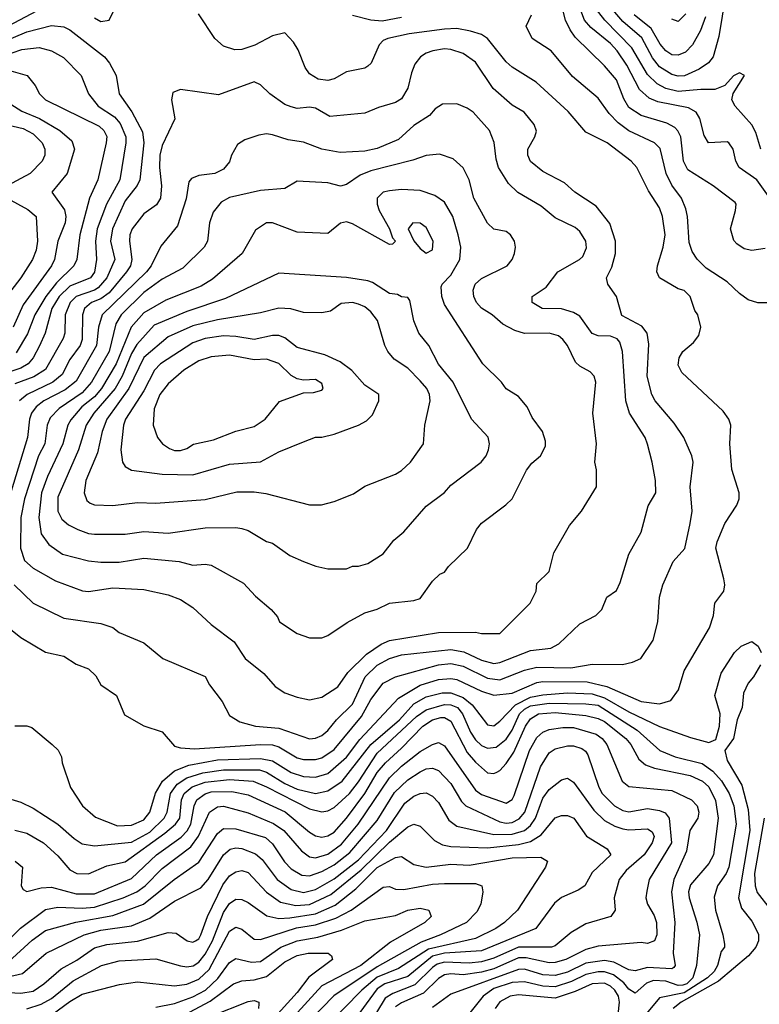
# Model space of a CAD drawing. Header units: inches. Extents: x 1793389 to 1900389, y 320802 to 470796.
# Tile 336 of 656: x 1844866 to 1847274, y 412744 to 415951. Entities that reach past the tile are written whole.
import ezdxf

# ---------------------------------------------------------------- set-up
doc = ezdxf.new("R2010")
doc.units = ezdxf.units.IN
doc.header["$MEASUREMENT"] = 0
doc.layers.add('B8441', color=7, linetype='Continuous')

msp = doc.modelspace()

# ---------------------------------------------------------------- linework, layer by layer
at = {"layer": 'B8441', "color": 2}
for points, elevation in [([(1847294, 415206), (1847250, 415199.3), (1847224.8, 415204.8), (1847201.2, 415221.2), (1847192.1, 415232.1), (1847181.2, 415270), (1847197.2, 415330), (1847199, 415350), (1847195.5, 415355.5), (1847124, 415410), (1847042.3, 415462.3), (1847028, 415490), (1847018.7, 415570), (1847009.7, 415589.7), (1846999.8, 415599.8), (1846973.9, 415613.9), (1846890, 415639.7), (1846850, 415665.1), (1846833.2, 415693.2), (1846810, 415755.1), (1846770, 415800.9), (1846674.6, 415894.6), (1846658.2, 415918.2), (1846643.6, 415950), (1846618.7, 416050)], 306), ([(1847164.9, 416030), (1847142.9, 415897.1), (1847123.8, 415830), (1847108.8, 415811.2), (1847078.8, 415790), (1847031.2, 415768.8), (1847010, 415767.3), (1846990, 415772.8), (1846950, 415798), (1846926.7, 415826.7), (1846892, 415892), (1846830, 415945.4), (1846791.6, 415991.6)], 294), ([(1844830, 415931.3), (1844940.9, 415990)], 318), ([(1844850, 413651.3), (1844890, 413651.3), (1844905.4, 413645.4), (1844972, 413590), (1844991.1, 413571.1), (1845002, 413550), (1845004.7, 413530), (1845031.3, 413450), (1845070.7, 413390.7), (1845113, 413353), (1845184.8, 413324.8), (1845230, 413327.2), (1845270, 413344.9), (1845289.6, 413370), (1845308.9, 413431.1), (1845331.1, 413470), (1845370, 413504.4), (1845417.3, 413522.7), (1845510, 413539.7), (1845650, 413544.5), (1845690, 413536.5), (1845750, 413499), (1845790, 413485.5), (1845830, 413483.6), (1845870, 413496), (1845930, 413548.8), (1845973.6, 413606.4), (1846099.3, 413740.7), (1846170, 413783.2), (1846230, 413802), (1846270, 413805.2), (1846290, 413801.7), (1846370, 413764.2), (1846410, 413750.3), (1846470, 413757.4), (1846550, 413791.6), (1846570, 413795.6), (1846714.3, 413794.3), (1846778.6, 413778.6), (1846890, 413730.4), (1846950, 413723), (1846986.6, 413733.4), (1847011.8, 413768.2), (1847029.6, 413830.4), (1847112.7, 413970), (1847125.2, 414010), (1847129.4, 414050.6), (1847159, 414090), (1847162.7, 414110), (1847159.5, 414130), (1847133.2, 414230), (1847137.2, 414250), (1847162.7, 414310), (1847201.2, 414370), (1847209, 414390), (1847209, 414410), (1847185.6, 414485.6), (1847179, 414570), (1847182, 414630), (1847175.3, 414650), (1847156.5, 414676.5), (1847022, 414802), (1847010, 414826), (1847014, 414850), (1847025.2, 414870), (1847060.2, 414899.8), (1847078, 414922), (1847084, 414950), (1847074, 414990), (1847064.5, 415004.5), (1847049.2, 415050), (1847030, 415069.2), (1847010, 415075.1), (1846949.2, 415110), (1846941.2, 415130), (1846942.7, 415150), (1846961.6, 415210), (1846967.6, 415250), (1846959.6, 415310), (1846950, 415339), (1846913.6, 415393.6), (1846876, 415470), (1846857.2, 415490), (1846779, 415550), (1846710, 415585.2), (1846652.7, 415652.7), (1846547.9, 415747.9), (1846470, 415797), (1846450, 415814.5), (1846389.7, 415889.7), (1846370, 415902.9), (1846334.2, 415914.2), (1846290, 415923), (1846250, 415921.1), (1846134.3, 415905.7), (1846064.7, 415890), (1846050, 415883.7), (1846036.3, 415870), (1846010.5, 415809.5), (1845999.8, 415800.2), (1845990, 415794), (1845930, 415781.2), (1845890, 415759), (1845870, 415753.2), (1845838, 415758), (1845810, 415775.3), (1845795.5, 415795.5), (1845772.9, 415852.9), (1845758, 415878), (1845730, 415908.7), (1845690, 415899.3), (1845632.1, 415867.9), (1845590, 415854.5), (1845567.3, 415852.7), (1845530, 415865.1), (1845502, 415890), (1845449, 415970)], 314), ([(1845110, 415958), (1845130, 415946), (1845158, 415950), (1845174.5, 415985.5)], 318), ([(1847370, 415029), (1847270, 415029), (1847238.6, 415038.6), (1847210, 415059), (1847170, 415097.2), (1847102, 415142), (1847071.7, 415171.7), (1847055.9, 415195.9), (1847045.8, 415225.8), (1847040.7, 415310), (1847034.9, 415334.9), (1847021.6, 415370), (1846990, 415412.7), (1846971.5, 415450), (1846951.3, 415531.3), (1846933.2, 415550), (1846850, 415589.6), (1846815.5, 415615.5), (1846785.6, 415645.6), (1846750, 415696), (1846666.2, 415766.2), (1846597.2, 415850), (1846535.3, 415890), (1846515.3, 415930), (1846532.5, 415967.5)], 310), ([(1847310, 415369.2), (1847266.6, 415430), (1847209.4, 415470), (1847198, 415490), (1847189.2, 415529.2), (1847175.3, 415550), (1847170, 415554), (1847109, 415550), (1847094.5, 415574.5), (1847080.7, 415630), (1847069.3, 415650), (1847043.8, 415663.8), (1846943.8, 415683.8), (1846916.3, 415696.3), (1846884, 415724), (1846843.6, 415803.6), (1846811.2, 415850), (1846790, 415874), (1846726.1, 415926.1), (1846705.4, 415950), (1846689.8, 415990)], 302), ([(1847279.5, 415530), (1847263.7, 415583.7), (1847250, 415609.4), (1847196, 415670), (1847185.2, 415690), (1847188.9, 415711.1), (1847226, 415770), (1847210, 415778), (1847190, 415768), (1847162.8, 415737.2), (1847130, 415723.7), (1847084.4, 415724.4), (1847010, 415717.3), (1846970, 415727.1), (1846942, 415742), (1846910, 415773.3), (1846859.8, 415859.8), (1846771.1, 415950), (1846740.4, 415990)], 298), ([(1847098.9, 415961.1), (1847083.6, 415916.4), (1847057.1, 415870), (1847034.1, 415845.9), (1847010, 415835.6), (1846990, 415836.9), (1846970, 415849.6), (1846951.9, 415871.9), (1846922.9, 415922.9), (1846867.6, 415967.6)], 290), ([(1847034.9, 415970), (1847010, 415946), (1846990, 415953.2)], 286), ([(1846110, 415958.3), (1846047, 415947), (1846009.6, 415949.6), (1845950, 415965.2)], 310), ([(1844810, 415878), (1844890, 415911.5), (1844970, 415932.2), (1845010, 415928.2), (1845030, 415918), (1845142, 415830), (1845159.1, 415810), (1845180.7, 415770), (1845190.7, 415710), (1845231.4, 415651.4), (1845266.6, 415586.6), (1845270.3, 415550), (1845258, 415430), (1845249.1, 415410.9), (1845210, 415360.9), (1845168.9, 415270), (1845162.3, 415230), (1845176, 415170), (1845150.2, 415110), (1845122.1, 415077.9), (1845110, 415069.8), (1845050.4, 415050), (1845030.3, 415030), (1845014.3, 414990), (1845013.4, 414930), (1845007.7, 414912.3), (1844950, 414811.8), (1844912.6, 414787.4), (1844850, 414765.4)], 314), ([(1844810, 415832.6), (1844873.8, 415853.8), (1844930, 415860.4), (1844970, 415850.5), (1845008.5, 415828.5), (1845066.8, 415770), (1845090.5, 415710), (1845121.6, 415670), (1845174.5, 415634.5), (1845193.6, 415613.6), (1845211.7, 415570), (1845211.7, 415550), (1845192, 415430), (1845148.9, 415350), (1845118.5, 415270), (1845112.7, 415230), (1845116.5, 415170), (1845110, 415129.4), (1845096.4, 415110), (1845030, 415083.1), (1844994.9, 415050), (1844971.3, 415010), (1844948.9, 414930), (1844931.2, 414888.8), (1844910.3, 414850), (1844893.4, 414830), (1844870, 414815.8), (1844790.7, 414790)], 310), ([(1844831, 413970), (1844870, 413938.8), (1844950, 413891.3), (1845010, 413878), (1845050, 413851.3), (1845090, 413836), (1845113.7, 413813.7), (1845130, 413784.7), (1845182, 413750), (1845207.1, 413687.1), (1845270.9, 413650.9), (1845330, 413631.3), (1845370, 413584.7), (1845390, 413578.8), (1845435.5, 413575.5), (1845650, 413590.2), (1845689, 413589), (1845710, 413582.6), (1845770, 413547), (1845790, 413541.1), (1845830, 413541.1), (1845850, 413547), (1845890, 413574), (1845979, 413681), (1846010, 413736.3), (1846049.8, 413790.2), (1846089.7, 413810.3), (1846230, 413849.1), (1846270, 413853.6), (1846310, 413845.5), (1846390, 413805.8), (1846430, 413800.8), (1846510, 413831.7), (1846550, 413842), (1846660.7, 413839.3), (1846730, 413852.2), (1846829.3, 413850.7), (1846862, 413858), (1846889.3, 413870.7), (1846929, 413930), (1846944, 413990), (1846949.3, 414070), (1846960.9, 414110), (1846994.2, 414185.8), (1847031.9, 414228.1), (1847049.5, 414310.5), (1847056.2, 414350), (1847049.6, 414430), (1847059.5, 414510), (1847055.1, 414530), (1847029.3, 414590), (1846997.2, 414637.2), (1846935.1, 414710), (1846925.1, 414730), (1846909.6, 414790), (1846914.5, 414894.5), (1846909.2, 414930), (1846892.5, 414952.5), (1846827.2, 414987.2), (1846809.4, 415050), (1846781.2, 415090), (1846777.2, 415110), (1846794.5, 415145.5), (1846806.6, 415190), (1846806, 415230), (1846787.5, 415287.5), (1846743.6, 415343.6), (1846674, 415390), (1846640.1, 415420.1), (1846570, 415457.2), (1846530, 415489), (1846521.2, 415510), (1846521.2, 415530), (1846544, 415570), (1846548.7, 415588.7), (1846541.2, 415610), (1846509, 415650), (1846470, 415673.2), (1846407.5, 415727.5), (1846350, 415812.7), (1846310, 415840.9), (1846270, 415854), (1846250, 415856.2), (1846212, 415850), (1846190, 415842.7), (1846171, 415830), (1846153.2, 415806.8), (1846141.6, 415778.4), (1846130, 415728), (1846110, 415694), (1846090, 415681.2), (1846034.4, 415665.6), (1845990, 415646.6), (1845876.5, 415636.5), (1845830, 415663.7), (1845810, 415666.6), (1845770, 415662), (1845750, 415667), (1845730, 415675.1), (1845681.2, 415710), (1845650, 415739), (1845630, 415749), (1845513.7, 415706.3), (1845390, 415724), (1845365.4, 415714.6), (1845361, 415690), (1845371.1, 415628.9), (1845330, 415542), (1845323.1, 415510), (1845321.3, 415470), (1845328.4, 415410), (1845324.9, 415370), (1845312.1, 415347.9), (1845270, 415319.3), (1845232.7, 415270), (1845224.9, 415250), (1845223.7, 415230), (1845232, 415170), (1845227.2, 415150), (1845214.6, 415130), (1845158, 415062), (1845130, 415042.4), (1845100.5, 415030), (1845077.6, 415010), (1845070.3, 414989.7), (1845070, 414909.2), (1845063.1, 414890), (1845030, 414844.5), (1845004.5, 414795.5), (1844974.4, 414770), (1844890.5, 414730), (1844865.7, 414710)], 318), ([(1844830, 415786.7), (1844891, 415770), (1844916.7, 415736.7), (1844930.7, 415710), (1844950.8, 415690), (1845124.6, 415604.6), (1845140.5, 415590), (1845150, 415571), (1845148.2, 415550), (1845120.4, 415430), (1845094, 415370), (1845062.3, 415250), (1845052, 415170), (1845043.1, 415150), (1844986, 415094), (1844951.3, 415050), (1844915.2, 414990), (1844892.1, 414927.9), (1844854.4, 414865.6)], 306), ([(1844810, 415693.4), (1844873.1, 415653.1), (1844930.7, 415630), (1844997.3, 415590), (1845036.4, 415556.4), (1845044.9, 415530), (1845020.7, 415450), (1844971, 415390), (1845012, 415332), (1845016.4, 415310), (1845014, 415290), (1844990.4, 415230), (1844979.5, 415170), (1844970.3, 415150), (1844877.2, 415022.8), (1844845.3, 414950)], 302), ([(1844848, 414110), (1844910, 414050.7), (1845010, 414002), (1845130, 413984), (1845170, 413970.7), (1845190, 413954.8), (1845270, 413921), (1845332, 413870), (1845470, 413811), (1845484.5, 413784.5), (1845526, 413730), (1845550, 413684.7), (1845583.4, 413663.4), (1845634, 413650), (1845710, 413643.7), (1845810, 413608.4), (1845830, 413610.4), (1845850, 413619.3), (1845870, 413635.5), (1845897.6, 413670), (1845950, 413721.6), (1845991.3, 413810), (1846030, 413848.7), (1846070, 413870.3), (1846110, 413881.7), (1846270, 413899), (1846312.1, 413892.1), (1846370, 413864.9), (1846410, 413853.7), (1846430, 413857), (1846530, 413895.8), (1846595.8, 413904.2), (1846621.7, 413918.3), (1846690, 413982.8), (1846742, 414010), (1846762, 414030), (1846778, 414070), (1846810, 414092), (1846822, 414118), (1846849.2, 414210), (1846890, 414282), (1846912.9, 414367.1), (1846937.2, 414410), (1846936, 414450), (1846926, 414510), (1846910, 414568), (1846902.7, 414590), (1846852.3, 414670), (1846839.5, 414710), (1846829.6, 414870), (1846820.4, 414900.4), (1846811.7, 414911.7), (1846790, 414920.4), (1846750, 414921.6), (1846730, 414929.5), (1846690, 414985.2), (1846670, 414998), (1846630, 415009.6), (1846568, 415010), (1846535.3, 415030), (1846535.3, 415050), (1846580.2, 415079.8), (1846619, 415130), (1846689, 415170), (1846699.7, 415180.3), (1846711.5, 415208.5), (1846709.4, 415230), (1846690, 415261.2), (1846674.9, 415274.9), (1846610, 415306), (1846563.9, 415343.9), (1846488, 415388), (1846458, 415418), (1846425.1, 415470), (1846417.2, 415497.2), (1846411.7, 415551.7), (1846396, 415590), (1846342.7, 415650), (1846323.5, 415663.5), (1846290, 415677), (1846243.4, 415676.6), (1846219.3, 415660.7), (1846200.4, 415639.6), (1846150, 415606.6), (1846099.3, 415560.7), (1846030, 415532), (1845990, 415523.6), (1845910, 415518.4), (1845850, 415529.6), (1845790, 415552), (1845740.1, 415560.1), (1845690, 415576), (1845670, 415579.3), (1845644.9, 415575.1), (1845599.8, 415560.2), (1845575.3, 415544.7), (1845556, 415510), (1845550, 415488), (1845530, 415464), (1845502, 415450), (1845450, 415443.7), (1845425.5, 415434.5), (1845416.8, 415423.2), (1845407.9, 415367.9), (1845379.9, 415280.1), (1845326.2, 415213.8), (1845294, 415150), (1845278.7, 415130), (1845135.3, 414990), (1845123.1, 414950), (1845116.5, 414890), (1845050, 414774), (1845014.4, 414745.6), (1844944.4, 414710), (1844919.5, 414690), (1844904.6, 414670), (1844898.3, 414650), (1844891.8, 414590), (1844831.5, 414390)], 322), ([(1844812.4, 415612.4), (1844877.4, 415597.4), (1844910, 415579.5), (1844939.3, 415550), (1844948.4, 415530), (1844948.2, 415510), (1844939.3, 415490), (1844900.5, 415450), (1844826, 415410)], 298), ([(1844826, 415370), (1844892.9, 415332.9), (1844920.5, 415310), (1844924.6, 415230), (1844919.9, 415200.1), (1844908.2, 415170), (1844870.5, 415110), (1844808, 415030)], 298), ([(1844790, 413426), (1844870, 413402), (1844910, 413383), (1844990, 413330.4), (1845043.4, 413283.4), (1845070, 413266), (1845110, 413259.5), (1845230, 413271.6), (1845290, 413304.9), (1845336.4, 413350), (1845346, 413370), (1845357.6, 413430), (1845379, 413461), (1845410, 413481.6), (1845462.1, 413497.9), (1845530, 413507), (1845647.6, 413507.6), (1845670, 413500.2), (1845730, 413463.2), (1845770, 413444.7), (1845830, 413430.3), (1845870, 413438.9), (1845916.3, 413470), (1846009.9, 413590.1), (1846103.1, 413670), (1846150, 413722.7), (1846190, 413745.8), (1846242, 413758), (1846270, 413758.2), (1846310, 413743.2), (1846339.1, 413719.1), (1846390, 413654), (1846410, 413650.7), (1846430, 413665.5), (1846480.8, 413719.2), (1846530, 413744.4), (1846570, 413752.1), (1846650, 413758.4), (1846730, 413755), (1846770, 413741.8), (1846850, 413696.5), (1846950, 413648.5), (1847050, 413612.7), (1847110, 413596.3), (1847133.4, 413606.6), (1847144.7, 413650), (1847146.6, 413690), (1847129.4, 413750), (1847150, 413822), (1847194, 413890), (1847215.3, 413910), (1847250, 413926), (1847270.4, 413910.4), (1847281, 413890)], 310), ([(1847278, 413850), (1847256, 413810), (1847238, 413790), (1847222.8, 413757.2), (1847218.8, 413710), (1847202, 413670), (1847190.4, 413610), (1847162.8, 413570), (1847170, 413538), (1847217.7, 413457.7), (1847238.4, 413378.4), (1847243.2, 413310), (1847206.4, 413090), (1847216.4, 413056.4), (1847250, 413014.8), (1847271.6, 412971.6), (1847271.8, 412950), (1847263.7, 412930), (1847238.9, 412901.1), (1847141.3, 412818.7), (1847020.3, 412750), (1846994.3, 412730)], 310), ([(1844850, 413310.4), (1844890, 413301.6), (1844944, 413270), (1844990, 413227.3), (1845030, 413182), (1845052, 413170), (1845090, 413168.4), (1845150, 413194.4), (1845210, 413207.2), (1845339.4, 413300.6), (1845374, 413330), (1845387.3, 413350), (1845392.9, 413410), (1845401.5, 413430), (1845427.5, 413452.5), (1845470, 413467.7), (1845550, 413475.8), (1845626, 413470), (1845670, 413452.6), (1845810, 413380.3), (1845850, 413370.4), (1845870, 413374), (1845890, 413384.9), (1845939.7, 413430), (1845970, 413468.7), (1846030, 413561.7), (1846158.4, 413681.6), (1846190, 413703.2), (1846250, 413720.7), (1846270, 413719.7), (1846291.7, 413710), (1846307.9, 413690), (1846333.8, 413630), (1846350, 413604.9), (1846370, 413587), (1846390, 413578), (1846418.2, 413581.8), (1846450, 413607), (1846470, 413636.4), (1846493.8, 413690), (1846510, 413705.4), (1846530, 413715.9), (1846590, 413724.6), (1846710, 413722.9), (1846750, 413718), (1846876.4, 413636.4), (1846950.6, 413570), (1847001, 413550), (1847088.3, 413528.3), (1847123.5, 413503.5), (1847151.6, 413471.6), (1847176.5, 413430), (1847191.3, 413390), (1847199, 413330), (1847175.2, 413190), (1847167, 413170), (1847138.4, 413130), (1847127.1, 413092.9), (1847132, 413050), (1847156.3, 412970), (1847161, 412939), (1847161, 412930), (1847150, 412915.3), (1847138.3, 412870), (1847128, 412850), (1847105.5, 412830), (1847030, 412781.1), (1846950, 412764.5), (1846870, 412669.2)], 306), ([(1844852, 413210), (1844876, 413190), (1844871.3, 413130), (1844878, 413118), (1844890, 413111.3), (1844936.6, 413123.4), (1844970, 413125.3), (1845050, 413104), (1845110, 413104), (1845230, 413153.7), (1845311.3, 413230), (1845392.1, 413287.9), (1845411.3, 413308.7), (1845423.1, 413330), (1845434.8, 413390), (1845443.5, 413410), (1845470, 413428.9), (1845490, 413435.5), (1845557, 413437), (1845610, 413426), (1845730.9, 413370.9), (1845810, 413304.4), (1845830, 413292.4), (1845850, 413288.4), (1845870, 413292.4), (1845890, 413304.9), (1845930, 413350.4), (1845990, 413430.3), (1846030, 413498.7), (1846056.9, 413530), (1846110, 413578), (1846178.7, 413650), (1846209.9, 413670.1), (1846237.5, 413677.5), (1846250, 413678.3), (1846270, 413666), (1846323.4, 413563.4), (1846350, 413532.2), (1846390, 413498), (1846410, 413495.5), (1846420.1, 413499.9), (1846430, 413504.9), (1846450, 413527.7), (1846474.8, 413565.2), (1846513.5, 413650), (1846530, 413673.4), (1846556, 413690), (1846610, 413694.2), (1846710, 413684.7), (1846750, 413675.2), (1846770, 413664.9), (1846839.5, 413610), (1846855.8, 413590), (1846882, 413542), (1846904.2, 413524.2), (1846933.4, 413513.4), (1847049, 413489), (1847090, 413470.3), (1847110, 413452.2), (1847132.3, 413407.7), (1847140.3, 413350), (1847125.5, 413230), (1847110, 413202.7), (1847050, 413132.3), (1847043.7, 413110), (1847045.7, 413090), (1847071.5, 413011.5), (1847079.5, 412970), (1847070.5, 412870), (1847058.2, 412830), (1847038.3, 412810), (1847025.5, 412805.5), (1847010, 412804.5), (1846970, 412818.9), (1846930, 412821.4), (1846907.2, 412812.8), (1846870, 412779.6), (1846850, 412792.8), (1846833.6, 412813.6), (1846799.9, 412839.9), (1846770, 412849.8), (1846750, 412849.8), (1846710, 412840.7), (1846662.5, 412817.5), (1846610, 412800.3), (1846570, 412802.5), (1846510, 412817.2), (1846470, 412814.4), (1846410, 412794.6), (1846375.3, 412770), (1846328, 412710)], 302), ([(1844810, 412932.7), (1844868.8, 412991.2), (1844950, 413052), (1844990, 413060.3), (1845070, 413056.9), (1845110, 413059.7), (1845202.7, 413090), (1845247.3, 413110), (1845274.7, 413130), (1845330, 413185.7), (1845423.2, 413256.8), (1845448.4, 413291.6), (1845484.2, 413370), (1845510, 413387), (1845530, 413388.7), (1845610, 413367.2), (1845693, 413333), (1845726, 413310), (1845783.6, 413243.6), (1845810, 413223.7), (1845830, 413220.9), (1845870, 413232.7), (1845914.6, 413265.4), (1845968.4, 413330), (1846070, 413481.1), (1846110, 413519.5), (1846170, 413566.7), (1846210, 413590.5), (1846230, 413596.3), (1846250, 413585.5), (1846350, 413441.3), (1846370, 413427.2), (1846450, 413399.1), (1846469.6, 413410.4), (1846476.2, 413423.8), (1846526, 413570), (1846550, 413612.7), (1846570, 413630.4), (1846590, 413638.7), (1846634.6, 413645.4), (1846670, 413645.2), (1846743.7, 413623.7), (1846763.1, 413610), (1846777.6, 413590), (1846828.2, 413470), (1846850, 413453), (1846990, 413440.4), (1847054, 413410), (1847072.4, 413390), (1847077.6, 413370), (1847074, 413350), (1847048.4, 413310), (1847037.5, 413242.5), (1846996.5, 413150), (1846988.8, 413110), (1846999.3, 413010), (1846993.7, 412910), (1847000.5, 412870), (1846996.5, 412863.5), (1846990, 412859.5), (1846910, 412863.5), (1846870, 412852.3), (1846850, 412856.2), (1846801, 412881), (1846770, 412885.8), (1846710, 412877.4), (1846650, 412848), (1846610, 412837.8), (1846570, 412839.8), (1846510, 412858.2), (1846490, 412856.8), (1846270, 412776.2), (1846210, 412733.6)], 298), ([(1844830, 412882.3), (1844907, 412953), (1844950, 412983.7), (1845048.8, 413011.2), (1845170, 413032.4), (1845269.8, 413070.2), (1845369.6, 413150), (1845450, 413206.4), (1845510, 413300.5), (1845530, 413315.8), (1845570, 413314.9), (1845666.8, 413286.8), (1845690, 413266), (1845728.2, 413208.2), (1845750, 413184.4), (1845784.5, 413164.5), (1845810, 413161.7), (1845850, 413176.5), (1845890, 413198), (1845941.6, 413238.4), (1846030, 413342.4), (1846086.2, 413433.8), (1846130, 413475.3), (1846170, 413501.1), (1846190, 413510.3), (1846210, 413512.4), (1846230, 413505.5), (1846270, 413463), (1846304.7, 413404.7), (1846319.1, 413390), (1846430, 413337.7), (1846450, 413333.6), (1846470, 413335.8), (1846492.6, 413347.4), (1846510.6, 413369.4), (1846562.6, 413517.4), (1846590, 413563), (1846610, 413576.4), (1846650, 413586), (1846670, 413585.5), (1846696.7, 413576.7), (1846708.5, 413568.5), (1846716, 413556), (1846751.5, 413451.5), (1846763.1, 413430), (1846803, 413390), (1846830, 413374.9), (1846850, 413370.3), (1846910, 413381.1), (1846950, 413375.3), (1846967.5, 413367.5), (1846981.3, 413350), (1846988.9, 413270), (1846915.5, 413150), (1846908.1, 413111.9), (1846905.5, 413090), (1846910.4, 413070), (1846932.5, 413032.5), (1846940.3, 413010), (1846941.3, 412970), (1846933, 412950), (1846910, 412942), (1846890, 412944.5), (1846750, 412932.8), (1846710, 412921.7), (1846644.9, 412890), (1846610, 412879.8), (1846590, 412878.2), (1846515.3, 412895.3), (1846490, 412895.3), (1846410, 412859.4), (1846370, 412848.2), (1846310, 412839.3), (1846270, 412842.3), (1846250, 412839.1), (1846230, 412828), (1846180.7, 412779.3), (1846110, 412748.5), (1846090, 412735.4)], 294), ([(1844770, 412820.2), (1844875.8, 412844.2), (1844952.7, 412910), (1845076, 412970), (1845130, 412984.7), (1845230, 412999.6), (1845290, 413024.2), (1845370, 413079.5), (1845456.6, 413123.4), (1845480.5, 413150), (1845529.8, 413230.2), (1845551.1, 413248.9), (1845570, 413253.7), (1845590, 413251.7), (1845633.7, 413233.7), (1845655.3, 413215.3), (1845704.9, 413150), (1845750, 413117.4), (1845790, 413107.9), (1845830, 413117.3), (1845890, 413152.4), (1845970, 413214), (1846061, 413310), (1846120.8, 413399.2), (1846150, 413421.3), (1846170, 413430.4), (1846190, 413432.7), (1846210, 413422), (1846230, 413400.7), (1846263.4, 413343.4), (1846290, 413324.4), (1846410, 413296.9), (1846470, 413297.5), (1846509.8, 413310.2), (1846530, 413325.7), (1846546.2, 413350), (1846570, 413415.5), (1846590, 413443), (1846630, 413474.8), (1846650, 413480.7), (1846670, 413467.3), (1846736, 413376), (1846770, 413342.4), (1846803.8, 413323.8), (1846830, 413315.3), (1846850, 413312), (1846910, 413314.9), (1846925.5, 413305.5), (1846932.2, 413290), (1846925.5, 413270), (1846899.3, 413230), (1846841, 413179), (1846818.4, 413150), (1846801.6, 413090), (1846804.7, 413050), (1846791.3, 413030), (1846710, 413006), (1846662, 412978), (1846610, 412934.5), (1846598, 412930), (1846490, 412929.8), (1846410, 412894.4), (1846370, 412882), (1846330, 412877.7), (1846250, 412880.7), (1846226, 412874), (1846210, 412863.9), (1846153.3, 412806.7), (1846080.9, 412779.1), (1846056.1, 412763.9), (1845999.6, 412670)], 290), ([(1844810, 412783.2), (1844870, 412780.2), (1844910, 412786.3), (1844945.1, 412810), (1845001.4, 412858.6), (1845052.7, 412887.3), (1845110, 412927), (1845150, 412938.9), (1845250, 412948.9), (1845350, 412978), (1845375.5, 412975.5), (1845412, 412950), (1845430, 412945.5), (1845439, 412950), (1845450, 412957.3), (1845456.3, 412970), (1845478.3, 413030), (1845527.3, 413132.7), (1845550, 413162.4), (1845570, 413174.9), (1845590, 413179.3), (1845610, 413172.7), (1845670, 413108.4), (1845715.8, 413075.8), (1845765.6, 413065.6), (1845810, 413068.4), (1845879.2, 413100.8), (1845977.8, 413182.2), (1846070, 413271.3), (1846130, 413321.6), (1846150, 413330.5), (1846170, 413324), (1846217, 413277), (1846243.1, 413263.1), (1846270, 413258), (1846390, 413253.8), (1846490, 413264.2), (1846530, 413273.6), (1846564.6, 413295.4), (1846610, 413350.6), (1846630, 413359.1), (1846650, 413359.1), (1846670.3, 413350.3), (1846711.8, 413291.8), (1846778.8, 413250), (1846790.8, 413230), (1846730, 413172.7), (1846706.8, 413130), (1846684.7, 413115.3), (1846630, 413092), (1846607.3, 413072.7), (1846547.3, 412990), (1846370, 412917.4), (1846250, 412909.9), (1846210, 412900.2), (1846130, 412834), (1846055.5, 412810), (1846030, 412794), (1845950, 412684.2)], 286), ([(1847290.3, 413349.7), (1847258.6, 413170), (1847260.9, 413130), (1847268.1, 413108.1), (1847310, 413053.4)], 314), ([(1844890, 412729), (1844936, 412744), (1844970, 412762), (1845040, 412820), (1845133.2, 412870), (1845190, 412885.7), (1845310, 412892.2), (1845390, 412868.7), (1845410, 412865.7), (1845430.7, 412869.3), (1845450, 412881.1), (1845470, 412906.7), (1845494.2, 412950), (1845530, 413043), (1845550, 413072.4), (1845570, 413086), (1845590, 413085.5), (1845610, 413075.5), (1845671.5, 413031.5), (1845710, 413023.2), (1845745.8, 413025.8), (1845830, 413038), (1845893.9, 413066.1), (1845960.6, 413119.4), (1846030, 413188.8), (1846090, 413221.6), (1846110, 413224.9), (1846150, 413199.1), (1846190, 413190.4), (1846270, 413200.3), (1846330, 413197.4), (1846470, 413221.1), (1846562.8, 413222.8), (1846584.7, 413210), (1846578, 413190), (1846487.3, 413050), (1846444.9, 413010), (1846416.3, 412990), (1846350, 412957.7), (1846196.9, 412923.1), (1846099.5, 412860.5), (1846030, 412832.2), (1845980.2, 412790), (1845863.1, 412670)], 282), ([(1844971.8, 412710), (1845030, 412753.1), (1845070, 412776.5), (1845191.5, 412808.5), (1845250, 412817.1), (1845370, 412804.2), (1845410, 412809), (1845450, 412825.2), (1845483.4, 412856.6), (1845550, 412982), (1845570, 412994.9), (1845590, 412988), (1845630, 412955.5), (1845650, 412954.9), (1845767.6, 412992.4), (1845830, 413002.2), (1845895.9, 413024.1), (1845945.6, 413050), (1846050, 413124.9), (1846070, 413127.3), (1846090, 413119.1), (1846117.5, 413117.5), (1846210, 413134.9), (1846250, 413137.6), (1846350, 413137.1), (1846371, 413130), (1846374, 413110), (1846367.7, 413070), (1846355.3, 413044.7), (1846320.7, 413010), (1846236.3, 412970), (1846173.5, 412946.5), (1846030, 412865.5), (1845889.3, 412770.7), (1845810.4, 412690)], 278), ([(1845310, 412734.3), (1845370, 412746.3), (1845430, 412768), (1845471.3, 412790), (1845511.9, 412828.1), (1845550, 412879.3), (1845570, 412892.7), (1845620.6, 412880.6), (1845650, 412882.6), (1845716.2, 412930), (1845770, 412950.2), (1845837.3, 412962.7), (1845914.6, 412985.4), (1845990, 413015.3), (1846090, 413033), (1846130.5, 413050.5), (1846170, 413056.3), (1846198, 413050), (1846206, 413030), (1846186, 413010), (1846073.7, 412946.3), (1845977.6, 412870), (1845850, 412803.5), (1845748.6, 412691.4)], 274), ([(1845370, 412691.7), (1845486.3, 412753.7), (1845562.7, 412810), (1845590, 412819.5), (1845630, 412823.6), (1845670, 412834.3), (1845730, 412882), (1845770, 412902.6), (1845806, 412910), (1845870.4, 412910.4), (1845882, 412902), (1845884.7, 412890), (1845807.9, 412832.1), (1845770, 412781.6), (1845685.7, 412690)], 270), ([(1846814.5, 412710), (1846819.7, 412750), (1846816, 412770), (1846804.2, 412790), (1846790, 412803), (1846770, 412811.9), (1846730, 412809.8), (1846675.2, 412784.8), (1846610, 412763.1), (1846490, 412774.5), (1846462.8, 412770), (1846430, 412751.5), (1846414, 412730)], 306), ([(1845490, 412704.9), (1845610, 412753), (1845630, 412756.3), (1845644.7, 412750), (1845645.4, 412745.4), (1845644, 412730)], 266)]:
    msp.add_lwpolyline(points, dxfattribs=dict(at, elevation=elevation))
for points, elevation in [([(1846233.6, 415513.6), (1846190, 415509.3), (1846146.7, 415493.3), (1846010, 415458.9), (1845975.3, 415444.7), (1845930, 415414), (1845910.8, 415409.2), (1845870, 415419.5), (1845770, 415425.2), (1845730, 415401.2), (1845650, 415394.5), (1845550, 415371.8), (1845522.8, 415357.2), (1845495.9, 415324.1), (1845484, 415290), (1845477.3, 415230), (1845467.3, 415210), (1845397.7, 415142.3), (1845330, 415106), (1845270, 415063), (1845196.5, 414990), (1845179.4, 414960.6), (1845158, 414870), (1845100.2, 414770), (1845070, 414736), (1844994.8, 414685.2), (1844965.7, 414654.3), (1844955.3, 414630), (1844948.7, 414570), (1844927.4, 414530), (1844881.5, 414390), (1844870.3, 414330), (1844868.5, 414230), (1844881.6, 414190), (1844910, 414164.9), (1844983.4, 414123.4), (1845070.5, 414090.5), (1845090, 414088.2), (1845170, 414100.5), (1845270, 414095.5), (1845350, 414077.3), (1845390, 414062.8), (1845430, 414036), (1845490, 413981), (1845564.5, 413924.5), (1845601, 413870), (1845661.4, 413821.4), (1845698.5, 413778.5), (1845730, 413758.8), (1845770, 413744), (1845810, 413736), (1845850, 413744), (1845902, 413778), (1845934.9, 413825.1), (1845995.6, 413884.4), (1846043.3, 413916.7), (1846070, 413928.7), (1846230, 413955.3), (1846350, 413956), (1846370, 413951.3), (1846430, 413951.3), (1846528, 414050), (1846548, 414090), (1846550, 414114), (1846590, 414154), (1846605.6, 414214.4), (1846656.5, 414303.5), (1846695.3, 414350), (1846744, 414430), (1846744.7, 414484.7), (1846739, 414510), (1846744, 414570), (1846732.7, 414670), (1846742.7, 414770), (1846737.2, 414790), (1846724.1, 414804.1), (1846690, 414822.7), (1846675.9, 414835.9), (1846649.7, 414889.7), (1846635.1, 414910), (1846621, 414921), (1846590, 414929.6), (1846510, 414929.5), (1846478.3, 414938.3), (1846439.1, 414959.1), (1846405.2, 414990), (1846370, 415012), (1846354, 415030), (1846344.7, 415050), (1846342.4, 415070), (1846349.6, 415090), (1846370, 415108.2), (1846453.2, 415150), (1846469.3, 415170), (1846477.2, 415190), (1846481.2, 415210), (1846477.2, 415230), (1846464, 415250), (1846450, 415261.2), (1846410, 415269.3), (1846390, 415289), (1846344.5, 415370), (1846329.3, 415430), (1846310, 415468.7), (1846278, 415498)], 326), ([(1846110, 415398), (1846070, 415394), (1846050, 415389.3), (1846030.7, 415370), (1846030.5, 415350), (1846037, 415330), (1846070.2, 415270.2), (1846080.6, 415240.6), (1846090.3, 415230), (1846079.9, 415220.1), (1846070, 415219.5), (1845950, 415286.6), (1845930, 415293.2), (1845911, 415289), (1845870, 415255.3), (1845770, 415259.3), (1845690, 415289.2), (1845670, 415289.2), (1845634, 415266), (1845590.8, 415190), (1845494.3, 415105.7), (1845456.7, 415083.3), (1845342.2, 415037.8), (1845270, 414996.3), (1845228.9, 414950), (1845180.7, 414830), (1845132.4, 414750), (1845110, 414722.7), (1845068.9, 414690), (1845032.3, 414647.7), (1845022.6, 414630), (1845006.3, 414570), (1844957, 414463), (1844937.7, 414410), (1844928.7, 414330), (1844936.7, 414276.7), (1844961.4, 414241.4), (1845006, 414210), (1845090, 414188), (1845130, 414183.8), (1845190, 414184.4), (1845270, 414197.1), (1845385.8, 414185.8), (1845430, 414174), (1845470, 414177.3), (1845490, 414174), (1845595.5, 414115.5), (1845633.7, 414073.7), (1845684.7, 414030), (1845705.4, 414005.4), (1845712, 413990), (1845770, 413952), (1845810, 413938), (1845850, 413938), (1845870, 413944.7), (1845932.9, 413987.1), (1845990, 414018.8), (1846030, 414030.7), (1846070, 414050.7), (1846150, 414058.8), (1846170, 414066), (1846210, 414122), (1846234.6, 414145.4), (1846250, 414152), (1846262, 414170), (1846324, 414230), (1846354, 414290), (1846370, 414311.3), (1846449.5, 414370.5), (1846469.5, 414390.5), (1846516.5, 414483.5), (1846533.6, 414506.4), (1846562, 414530), (1846578, 414562), (1846578, 414578), (1846568.7, 414610), (1846535.5, 414655.5), (1846519, 414690), (1846490, 414724), (1846450, 414748.7), (1846435.3, 414770), (1846374, 414830), (1846250, 415024), (1846240.9, 415050), (1846239, 415081), (1846242, 415090), (1846270, 415118.8), (1846299.5, 415170), (1846302.9, 415210), (1846294.5, 415250), (1846277, 415310), (1846250, 415357.2), (1846218.3, 415378.3), (1846170, 415395.1)], 330), ([(1846146, 415290), (1846131, 415270), (1846150, 415231), (1846170, 415205.5), (1846190, 415191), (1846210, 415202), (1846212.3, 415230), (1846190, 415274), (1846170, 415289)], 334), ([(1845710, 415126), (1845536.7, 415043.3), (1845410, 415001.1), (1845303.8, 414956.2), (1845247.2, 414892.8), (1845230, 414863.6), (1845200.2, 414790), (1845176.9, 414750), (1845107.4, 414670), (1845083.1, 414630), (1845058, 414550), (1844990, 414395.3), (1844990.4, 414350), (1845003.9, 414323.9), (1845025.5, 414305.5), (1845056, 414290), (1845090, 414277.1), (1845110, 414274.9), (1845210, 414274.9), (1845270, 414284.4), (1845350, 414278), (1845470, 414295.5), (1845570, 414297.3), (1845590, 414294), (1845610, 414286.8), (1845670, 414251), (1845690, 414246), (1845745.5, 414205.5), (1845790, 414186), (1845830.9, 414170.9), (1845870, 414162.8), (1845930, 414162.8), (1845950, 414170.8), (1845970, 414171), (1846000.2, 414179.8), (1846050, 414211.3), (1846084.1, 414255.9), (1846117.5, 414282.5), (1846190, 414366), (1846250, 414411), (1846270, 414434.8), (1846369.2, 414510), (1846385.2, 414530), (1846392.7, 414550), (1846396, 414570), (1846391.7, 414591.7), (1846337.2, 414650), (1846278, 414770), (1846230, 414829.2), (1846198, 414890), (1846166, 414930), (1846149.2, 414970), (1846136.4, 415036.4), (1846130, 415046), (1846110, 415048), (1846096.4, 415056.4), (1846070, 415059), (1846015.1, 415095.1), (1846000.2, 415100.2), (1845930, 415111.8)], 334), ([(1845950, 415029.5), (1845913.4, 415026.6), (1845878, 415002), (1845850, 414996), (1845790, 414998), (1845749.6, 415009.6), (1845710, 415012), (1845650, 414996.2), (1845510, 414974), (1845430, 414953.7), (1845350, 414918), (1845270, 414851.3), (1845222, 414750), (1845150.3, 414650), (1845134.9, 414610), (1845119.6, 414540.4), (1845082, 414450), (1845076.3, 414410), (1845084.9, 414384.9), (1845095.9, 414375.9), (1845110, 414370.7), (1845170, 414368.2), (1845250, 414378.4), (1845310, 414376.3), (1845470, 414388.4), (1845573.2, 414413.2), (1845630, 414413.4), (1845667.9, 414407.9), (1845810, 414371), (1845848.9, 414371.1), (1845890, 414382), (1845952.9, 414407.1), (1845990, 414431.3), (1846090, 414470.8), (1846110, 414482.8), (1846139, 414510), (1846181.2, 414570), (1846186, 414630), (1846202.9, 414710), (1846200.7, 414730), (1846191.8, 414750), (1846170, 414775.1), (1846130, 414816), (1846085.8, 414845.8), (1846065.2, 414870), (1846055.1, 414890), (1846031, 414971), (1846010, 414999.5), (1845990, 415016.2), (1845970, 415025.1)], 338), ([(1845690, 414922.9), (1845630, 414909.7), (1845570, 414919.7), (1845530, 414921.1), (1845470, 414912.4), (1845430, 414898.9), (1845324.9, 414830), (1845304.9, 414810), (1845270, 414742), (1845210.4, 414650), (1845204.4, 414630), (1845195.5, 414550), (1845200.7, 414510), (1845210, 414496), (1845230, 414484), (1845330, 414470.5), (1845430, 414468.4), (1845550, 414503), (1845650, 414510.7), (1845710, 414544), (1845790, 414576), (1845830, 414591), (1845850, 414591), (1845890, 414601), (1845969.1, 414630.9), (1845995.5, 414644.5), (1846015.5, 414664.5), (1846035.3, 414710), (1846035.3, 414730), (1845990, 414761.2), (1845948.1, 414808.1), (1845910, 414837), (1845859.4, 414859.4), (1845770, 414883.7), (1845730, 414915.1), (1845710, 414922)], 342), ([(1845550, 414858), (1845490, 414853.3), (1845450, 414839.6), (1845400.5, 414810), (1845350, 414765.1), (1845322.6, 414730), (1845304.1, 414684.1), (1845300.7, 414630), (1845314.8, 414590), (1845331, 414570), (1845354.6, 414554.6), (1845370, 414548.2), (1845390, 414548.2), (1845410, 414554), (1845431.9, 414568.1), (1845497.7, 414582.3), (1845569.7, 414610.3), (1845630, 414626), (1845665.2, 414650), (1845712.7, 414707.3), (1845790, 414736), (1845823.1, 414736.9), (1845850, 414744.7), (1845854, 414750), (1845850, 414766), (1845830, 414779), (1845790, 414777.2), (1845770, 414781.2), (1845750, 414792.3), (1845710, 414831.8), (1845670, 414845.1), (1845630, 414842.9)], 346)]:
    msp.add_lwpolyline(points, close=True, dxfattribs=dict(at, elevation=elevation))

doc.saveas('drawing.dxf')
